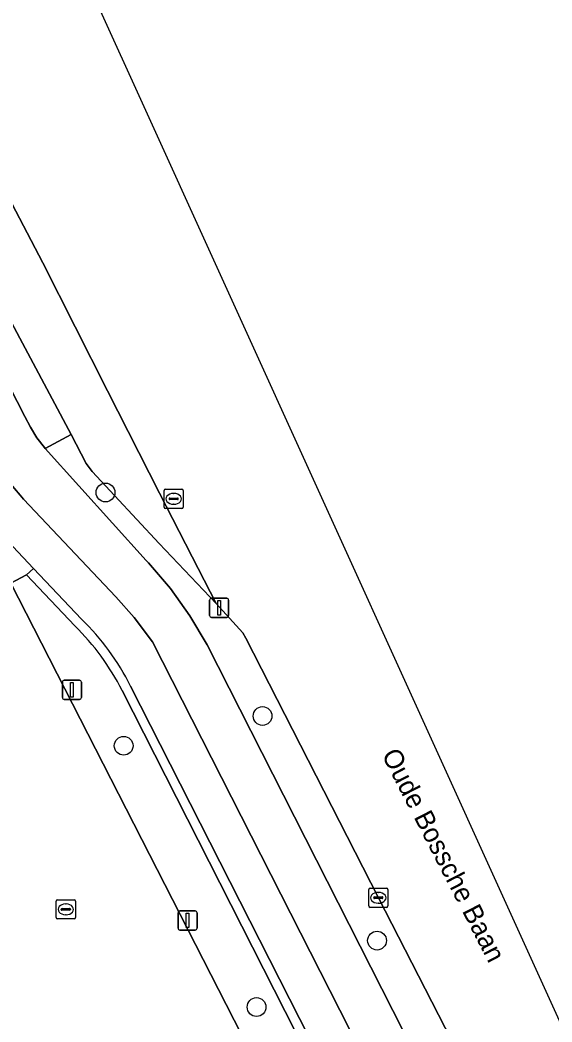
# Model space of a CAD drawing. Extents: x 158835 to 160077, y 386387 to 387778.
# Drawn here: x 159592 to 159619.7, y 386874.1 to 386926.2 of the extents above; entities that cross this region are included whole.
import ezdxf

# ---------------------------------------------------------------- set-up
doc = ezdxf.new("R2010")
doc.units = 0
for name, color, linetype in [('IMGEO_Berm_groen', 7, 'Continuous'), ('IMGEO_Boom', 7, 'Continuous'), ('IMGEO_Fietspad_gesloten', 7, 'Continuous'), ('IMGEO_Groenvoorziening', 7, 'Continuous'), ('IMGEO_Haag', 7, 'Continuous'), ('IMGEO_Kolk', 7, 'Continuous'), ('IMGEO_Lichtmast', 7, 'Continuous'), ('IMGEO_Openbare_ruimte_label', 7, 'Continuous'), ('IMGEO_Parkeervlak_open', 7, 'Continuous'), ('IMGEO_Rijbaan_lokaal_gesloten', 7, 'Continuous'), ('IMGEO_Voetpad_open', 7, 'Continuous')]:
    doc.layers.add(name, color=color, linetype=linetype)

msp = doc.modelspace()

# ---------------------------------------------------------------- linework, layer by layer
at = {"layer": 'IMGEO_Berm_groen'}
msp.add_lwpolyline([(159618.938, 386864.354), (159610.624, 386880.565), (159603.721, 386894.071), (159603.573, 386894.359), (159602.178, 386895.881), (159599.205, 386899), (159595.721, 386902.748), (159595.404, 386903.159), (159594.63, 386904.668), (159593.282, 386903.947), (159598.535, 386898.113), (159598.651, 386897.991), (159599.795, 386896.663), (159600.816, 386895.238), (159601.705, 386893.727), (159621.047, 386855.671)], dxfattribs=at)
at = {"layer": 'IMGEO_Boom'}
for centre in [(159596.417, 386901.655), (159604.594, 386890.026), (159597.362, 386888.478), (159610.555, 386878.336), (159604.282, 386874.881)]:
    msp.add_circle(centre, 0.489, dxfattribs=at)
at = {"layer": 'IMGEO_Fietspad_gesloten'}
for points in [[(159563.205, 386963), (159582.665, 386925.214), (159582.745, 386925.062), (159583, 386924.5), (159583.203, 386923.917), (159583.354, 386923.319), (159584.89, 386915.459), (159585.078, 386914.596), (159585.343, 386913.753), (159585.682, 386912.936), (159585.827, 386912.64), (159590.432, 386903.767), (159590.876, 386902.97), (159591.389, 386902.215), (159591.968, 386901.51), (159592.147, 386901.315), (159596.948, 386896.221), (159597.906, 386895.154), (159598.865, 386893.883), (159618.374, 386855.548)], [(159621.047, 386855.671), (159601.705, 386893.727), (159600.816, 386895.238), (159599.795, 386896.663), (159598.651, 386897.991), (159598.535, 386898.113), (159593.282, 386903.947), (159593.238, 386903.999), (159592.848, 386904.508), (159592.505, 386905.05), (159592.212, 386905.62), (159587.736, 386914.339), (159587.488, 386915.052), (159587.195, 386916.153), (159587.001, 386917.275), (159585.772, 386923.41), (159585.51, 386924.501), (159585.152, 386925.564), (159584.822, 386926.337), (159582.501, 386930.879), (159581.101, 386933.564), (159579.556, 386936.578), (159566.698, 386961.55)]]:
    msp.add_lwpolyline(points, dxfattribs=at)
at = {"layer": 'IMGEO_Groenvoorziening'}
for points in [[(159595.165, 386895.069), (159592.669, 386897.71), (159592.305, 386897.366), (159594.816, 386894.711)], [(159594.816, 386894.711), (159592.305, 386897.366), (159591.483, 386896.947), (159609.518, 386861.67), (159597.498, 386855.525), (159581.319, 386887.17), (159563.739, 386878.182), (159564.646, 386876.407), (159579.12, 386883.794), (159582.066, 386878.026), (159580.713, 386877.335), (159582.943, 386872.945), (159585.292, 386874.15), (159588.934, 386867.048), (159586.568, 386865.834), (159588.81, 386861.455), (159590.164, 386862.144), (159593.104, 386856.363), (159569.897, 386844.528), (159570.489, 386843.372), (159569.285, 386842.752)], [(159597.279, 386891.352), (159612.561, 386861.297), (159561.976, 386835.435), (159552.94, 386853.159), (159552.494, 386852.932), (159561.758, 386834.762), (159613.233, 386861.079), (159597.726, 386891.577)], [(159564.241, 386847.459), (159563.811, 386848.323), (159559.61, 386856.559), (159552.94, 386853.159), (159561.976, 386835.435), (159612.561, 386861.297), (159597.279, 386891.352)]]:
    msp.add_lwpolyline(points, dxfattribs=at)
for centre, radius, start, end in [((159586.052, 386885.701), 13.069, 26.7196, 45.7923), ((159586.062, 386885.709), 12.557, 26.7038, 45.798), ((159586.062, 386885.709), 12.557, 26.7038, 45.798)]:
    msp.add_arc(centre, radius, start, end, dxfattribs=at)
at = {"layer": 'IMGEO_Haag'}
for points in [[(159595.165, 386895.069), (159592.669, 386897.71), (159592.305, 386897.366), (159594.816, 386894.711)], [(159597.279, 386891.352), (159612.561, 386861.297), (159561.976, 386835.435), (159552.94, 386853.159), (159552.494, 386852.932), (159561.758, 386834.762), (159613.233, 386861.079), (159597.726, 386891.577)]]:
    msp.add_lwpolyline(points, dxfattribs=at)
for centre, radius, start, end in [((159586.052, 386885.701), 13.069, 26.7196, 45.7923), ((159586.062, 386885.709), 12.557, 26.7038, 45.798)]:
    msp.add_arc(centre, radius, start, end, dxfattribs=at)
at = {"layer": 'IMGEO_Kolk'}
for p, q in [((159599.466, 386900.901), (159599.466, 386901.753)), ((159599.541, 386901.827), (159600.393, 386901.827)), ((159600.467, 386901.753), (159600.467, 386900.901)), ((159599.725, 386901.321), (159599.725, 386901.333)), ((159600.163, 386901.284), (159599.765, 386901.284)), ((159599.768, 386901.37), (159600.166, 386901.37)), ((159599.954, 386901.607), (159599.979, 386901.607)), ((159600.209, 386901.333), (159600.209, 386901.321)), ((159600.393, 386900.827), (159599.541, 386900.827)), ((159599.977, 386901.047), (159599.952, 386901.047)), ((159610.121, 386880.139), (159610.121, 386880.991)), ((159610.196, 386881.065), (159611.048, 386881.065)), ((159610.609, 386880.845), (159610.634, 386880.845)), ((159611.122, 386880.991), (159611.122, 386880.139)), ((159593.85, 386879.538), (159593.85, 386880.39)), ((159593.925, 386880.464), (159594.777, 386880.464)), ((159594.851, 386880.39), (159594.851, 386879.538)), ((159610.38, 386880.559), (159610.38, 386880.571)), ((159610.818, 386880.522), (159610.42, 386880.522)), ((159610.423, 386880.608), (159610.821, 386880.608)), ((159610.632, 386880.285), (159610.607, 386880.285)), ((159610.864, 386880.571), (159610.864, 386880.559)), ((159594.109, 386879.958), (159594.109, 386879.97)), ((159594.547, 386879.921), (159594.149, 386879.921)), ((159594.152, 386880.007), (159594.55, 386880.007)), ((159594.338, 386880.244), (159594.363, 386880.244)), ((159594.593, 386879.97), (159594.593, 386879.958)), ((159611.048, 386880.065), (159610.196, 386880.065)), ((159594.777, 386879.464), (159593.925, 386879.464)), ((159594.361, 386879.684), (159594.336, 386879.684))]:
    msp.add_line(p, q, dxfattribs=at)
for points in [[(159599.466, 386900.901), (159599.466, 386901.753)], [(159599.541, 386901.827), (159600.393, 386901.827)], [(159600.467, 386901.753), (159600.467, 386900.901)], [(159600.393, 386900.827), (159599.541, 386900.827)], [(159610.121, 386880.139), (159610.121, 386880.991)], [(159610.196, 386881.065), (159611.048, 386881.065)], [(159611.122, 386880.991), (159611.122, 386880.139)], [(159593.85, 386879.538), (159593.85, 386880.39)], [(159593.925, 386880.464), (159594.777, 386880.464)], [(159594.851, 386880.39), (159594.851, 386879.538)], [(159611.048, 386880.065), (159610.196, 386880.065)], [(159594.777, 386879.464), (159593.925, 386879.464)]]:
    msp.add_lwpolyline(points, dxfattribs=at)
for centre, radius, start, end in [((159599.543, 386901.751), 0.0765, 91.552, 178.448), ((159599.543, 386901.751), 0.0765, 91.552, 178.448), ((159600.391, 386901.751), 0.0765, 1.552, 88.448), ((159600.391, 386901.751), 0.0765, 1.552, 88.448), ((159599.765, 386901.33), 0.0403, 85.8775, 175.7526), ((159599.762, 386901.32), 0.0366, 178.938, 274.7102), ((159600.166, 386901.327), 0.043, 264.8664, 352.4533), ((159600.17, 386901.332), 0.0386, 1.7309, 96.639), ((159599.543, 386900.903), 0.0765, 181.552, 268.448), ((159599.543, 386900.903), 0.0765, 181.552, 268.448), ((159600.391, 386900.903), 0.0765, 271.552, 358.448), ((159600.391, 386900.903), 0.0765, 271.552, 358.448), ((159610.198, 386880.989), 0.0765, 91.552, 178.448), ((159610.198, 386880.989), 0.0765, 91.552, 178.448), ((159611.046, 386880.989), 0.0765, 1.552, 88.448), ((159611.046, 386880.989), 0.0765, 1.552, 88.448), ((159593.927, 386880.388), 0.0765, 91.552, 178.448), ((159593.927, 386880.388), 0.0765, 91.552, 178.448), ((159594.775, 386880.388), 0.0765, 1.552, 88.448), ((159594.775, 386880.388), 0.0765, 1.552, 88.448), ((159610.42, 386880.568), 0.0403, 85.8775, 175.7526), ((159610.417, 386880.558), 0.0366, 178.938, 274.7102), ((159610.821, 386880.565), 0.043, 264.8664, 352.4533), ((159610.825, 386880.57), 0.0386, 1.7309, 96.639), ((159594.149, 386879.967), 0.0403, 85.8775, 175.7526), ((159594.146, 386879.957), 0.0366, 178.938, 274.7102), ((159594.55, 386879.964), 0.043, 264.8664, 352.4533), ((159594.554, 386879.969), 0.0386, 1.7309, 96.639), ((159610.198, 386880.141), 0.0765, 181.552, 268.448), ((159610.198, 386880.141), 0.0765, 181.552, 268.448), ((159611.046, 386880.141), 0.0765, 271.552, 358.448), ((159611.046, 386880.141), 0.0765, 271.552, 358.448), ((159593.927, 386879.54), 0.0765, 181.552, 268.448), ((159593.927, 386879.54), 0.0765, 181.552, 268.448), ((159594.775, 386879.54), 0.0765, 271.552, 358.448), ((159594.775, 386879.54), 0.0765, 271.552, 358.448)]:
    msp.add_arc(centre, radius, start, end, dxfattribs=at)
for centre, major_axis, ratio, start_param, end_param in [((159599.953, 386901.327), (-0.387, 0.002), 0.722429, 4.712389, 7.853982), ((159599.978, 386901.327), (-0.39, 0.002), 0.717154, 1.570796, 4.712389), ((159610.608, 386880.565), (-0.387, 0.002), 0.722429, 4.712389, 7.853982), ((159610.633, 386880.565), (-0.39, 0.002), 0.717154, 1.570796, 4.712389), ((159594.337, 386879.964), (-0.387, 0.002), 0.722429, 4.712389, 7.853982), ((159594.362, 386879.964), (-0.39, 0.002), 0.717154, 1.570796, 4.712389)]:
    msp.add_ellipse(centre, major_axis=major_axis, ratio=ratio, start_param=start_param, end_param=end_param, dxfattribs=at)
at = {"layer": 'IMGEO_Lichtmast'}
for p, q in [((159601.838, 386895.256), (159601.838, 386896.056)), ((159601.838, 386896.056), (159601.838, 386895.256)), ((159601.938, 386896.156), (159602.728, 386896.156)), ((159602.728, 386896.156), (159601.938, 386896.156)), ((159602.828, 386896.056), (159602.828, 386895.256)), ((159602.828, 386895.256), (159602.828, 386896.056)), ((159602.728, 386895.156), (159601.938, 386895.156)), ((159601.938, 386895.156), (159602.728, 386895.156)), ((159594.169, 386890.989), (159594.169, 386891.789)), ((159594.169, 386891.789), (159594.169, 386890.989)), ((159594.269, 386891.889), (159595.059, 386891.889)), ((159595.059, 386891.889), (159594.269, 386891.889)), ((159595.159, 386891.789), (159595.159, 386890.989)), ((159595.159, 386890.989), (159595.159, 386891.789)), ((159595.059, 386890.889), (159594.269, 386890.889)), ((159594.269, 386890.889), (159595.059, 386890.889)), ((159600.194, 386878.986), (159600.194, 386879.786)), ((159600.194, 386879.786), (159600.194, 386878.986)), ((159600.294, 386879.886), (159601.084, 386879.886)), ((159601.084, 386879.886), (159600.294, 386879.886)), ((159601.184, 386879.786), (159601.184, 386878.986)), ((159601.184, 386878.986), (159601.184, 386879.786)), ((159601.084, 386878.886), (159600.294, 386878.886)), ((159600.294, 386878.886), (159601.084, 386878.886))]:
    msp.add_line(p, q, dxfattribs=at)
for points in [[(159602.258, 386896.031), (159602.408, 386896.031), (159602.408, 386895.281), (159602.258, 386895.281), (159602.258, 386896.031)], [(159594.589, 386891.764), (159594.739, 386891.764), (159594.739, 386891.014), (159594.589, 386891.014), (159594.589, 386891.764)], [(159600.614, 386879.761), (159600.764, 386879.761), (159600.764, 386879.011), (159600.614, 386879.011), (159600.614, 386879.761)]]:
    msp.add_lwpolyline(points, dxfattribs=at)
for centre, start, end in [((159601.938, 386896.056), 90, 180), ((159601.938, 386896.056), 90, 180), ((159602.728, 386896.056), 0, 90), ((159602.728, 386896.056), 360, 90), ((159601.938, 386895.256), 180, 270), ((159601.938, 386895.256), 180, 270), ((159602.728, 386895.256), 270, 0), ((159602.728, 386895.256), 270, 0), ((159594.269, 386891.789), 90, 180), ((159594.269, 386891.789), 90, 180), ((159595.059, 386891.789), 0, 90), ((159595.059, 386891.789), 360, 90), ((159594.269, 386890.989), 180, 270), ((159594.269, 386890.989), 180, 270), ((159595.059, 386890.989), 270, 0), ((159595.059, 386890.989), 270, 0), ((159600.294, 386879.786), 90, 180), ((159600.294, 386879.786), 90, 180), ((159601.084, 386879.786), 0, 90), ((159601.084, 386879.786), 360, 90), ((159600.294, 386878.986), 180, 270), ((159600.294, 386878.986), 180, 270), ((159601.084, 386878.986), 270, 0), ((159601.084, 386878.986), 270, 0)]:
    msp.add_arc(centre, 0.1, start, end, dxfattribs=at)
at = {"layer": 'IMGEO_Parkeervlak_open'}
msp.add_lwpolyline([(159581.319, 386887.17), (159597.498, 386855.525), (159609.518, 386861.67), (159591.483, 386896.947), (159592.305, 386897.366), (159592.669, 386897.71), (159591.595, 386898.846), (159591.231, 386898.502), (159585.527, 386895.594), (159583.035, 386900.482), (159540.609, 386878.86), (159542.833, 386874.449), (159541.799, 386873.911), (159544.571, 386868.473), (159544.882, 386868.632), (159551.58, 386872.047), (159563.739, 386878.182)], close=True, dxfattribs=at)
at = {"layer": 'IMGEO_Rijbaan_lokaal_gesloten'}
for points in [[(159657.576, 386791.634), (159597.825, 386923.067), (159592.102, 386935.655), (159590.926, 386935.115), (159592.576, 386931.964)], [(159590.348, 386930.868), (159588.709, 386934.086), (159584.267, 386931.756), (159586.325, 386927.731), (159587.017, 386926.378), (159587.15, 386925.624), (159587.265, 386924.873), (159587.826, 386923.798), (159590.925, 386917.862), (159593.145, 386913.611), (159596.528, 386906.942), (159599.223, 386901.63), (159600.928, 386898.313), (159602.178, 386895.881), (159603.573, 386894.359), (159603.721, 386894.071), (159610.624, 386880.565), (159618.938, 386864.354)]]:
    msp.add_lwpolyline(points, dxfattribs=at)
msp.add_lwpolyline([(159593.145, 386913.611), (159590.925, 386917.862), (159587.826, 386923.798), (159587.265, 386924.873), (159588.099, 386918.632), (159588.294, 386917.475), (159588.474, 386916.676), (159588.767, 386915.86), (159589.105, 386915.005), (159594.63, 386904.668), (159595.404, 386903.159), (159595.721, 386902.748), (159599.205, 386899), (159602.178, 386895.881), (159600.928, 386898.313), (159599.223, 386901.63), (159596.528, 386906.942)], close=True, dxfattribs=at)
at = {"layer": 'IMGEO_Voetpad_open'}
for points in [[(159618.374, 386855.548), (159598.865, 386893.883), (159597.906, 386895.154), (159596.948, 386896.221), (159592.147, 386901.315), (159591.968, 386901.51), (159591.389, 386902.215), (159590.876, 386902.97), (159590.432, 386903.767), (159585.827, 386912.64), (159585.682, 386912.936), (159585.343, 386913.753), (159585.078, 386914.596), (159584.89, 386915.459), (159583.354, 386923.319), (159583.203, 386923.917), (159583, 386924.5), (159582.745, 386925.062), (159582.665, 386925.214), (159563.205, 386963), (159561.124, 386967.038), (159559.24, 386966.177), (159561.408, 386961.961), (159580.563, 386924.742)], [(159584.1, 386911.42), (159586.567, 386906.642), (159587.392, 386905.045), (159587.943, 386903.979), (159587.179, 386903.584), (159588.968, 386900.119), (159589.978, 386900.641), (159591.189, 386899.275), (159591.595, 386898.846), (159592.669, 386897.71), (159595.165, 386895.069)], [(159597.726, 386891.577), (159613.233, 386861.079)]]:
    msp.add_lwpolyline(points, dxfattribs=at)
msp.add_lwpolyline([(159589.105, 386915.005), (159587.736, 386914.339), (159592.212, 386905.62), (159592.505, 386905.05), (159592.848, 386904.508), (159593.238, 386903.999), (159593.282, 386903.947), (159594.63, 386904.668)], close=True, dxfattribs=at)
msp.add_arc((159586.052, 386885.701), 13.069, 26.7196, 45.7923, dxfattribs=at)

# ---------------------------------------------------------------- texts
at = {"layer": 'IMGEO_Openbare_ruimte_label'}
msp.add_text('Oude Bossche Baan', height=1, rotation=297.2569, dxfattribs=at).set_placement((159610.778, 386888.013))

doc.saveas('drawing.dxf')
